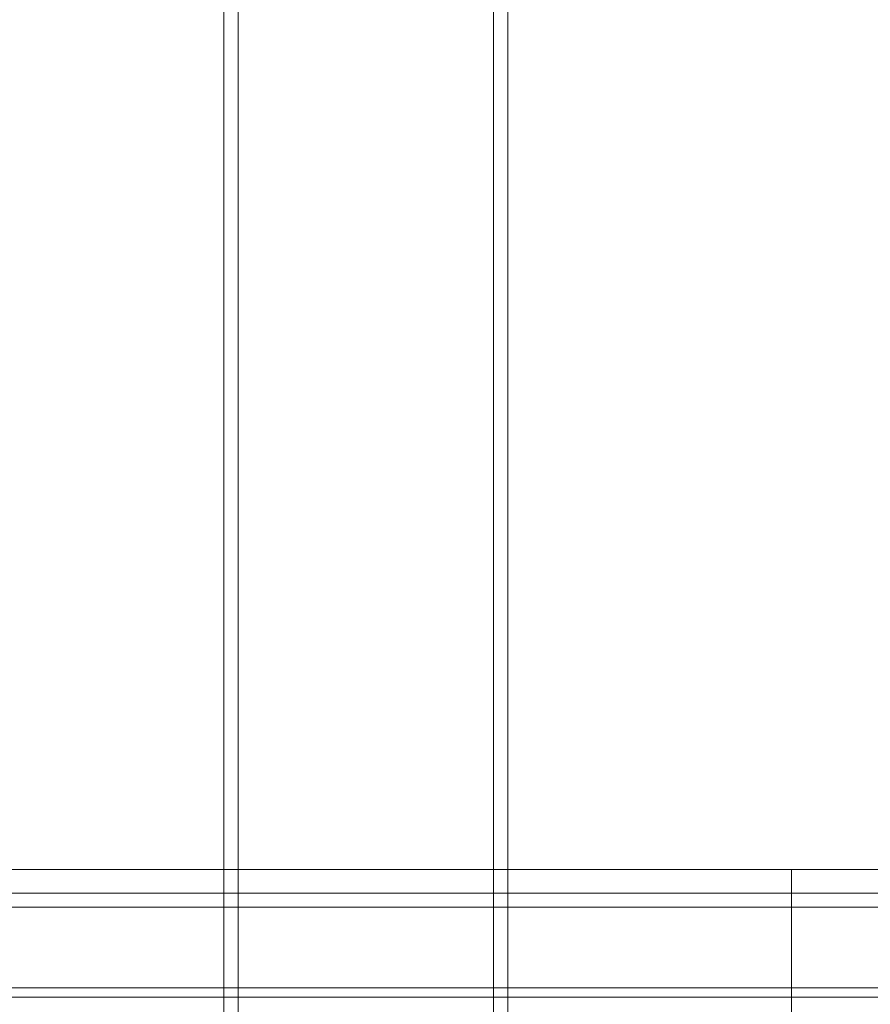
# Model space of a CAD drawing. Header units: millimetres. Extents: x -4395 to 65662, y -65530 to 6847.
# Tile 770 of 1034: x 26427 to 26607, y -18208 to -18000. Entities that reach past the tile are written whole.
import ezdxf

# ---------------------------------------------------------------- set-up
doc = ezdxf.new("R2010")
doc.units = ezdxf.units.MM
doc.layers.add('superior_C05', color=7, linetype='Continuous', lineweight=0)

msp = doc.modelspace()

# ---------------------------------------------------------------- linework, layer by layer
at = {"layer": 'superior_C05'}
for p, q in [((26470.067, -17660), (26470.067, -18300)), ((26473.067, -18300), (26473.067, -17660)), ((26527.067, -17660), (26527.067, -18300)), ((26530.067, -18300), (26530.067, -17660)), ((24250.067, -18180), (26750.067, -18180)), ((26410.067, -18180), (26590.067, -18180)), ((26590.067, -18180), (26590.067, -18360)), ((24310.067, -18185), (26690.067, -18185)), ((24310.067, -18188), (26690.067, -18188)), ((24300.067, -18205), (26700.067, -18205)), ((24310.067, -18205), (26690.067, -18205)), ((26100.817, -18205), (26700.067, -18205)), ((24310.067, -18207), (26690.067, -18207))]:
    msp.add_line(p, q, dxfattribs=at)

doc.saveas('drawing.dxf')
